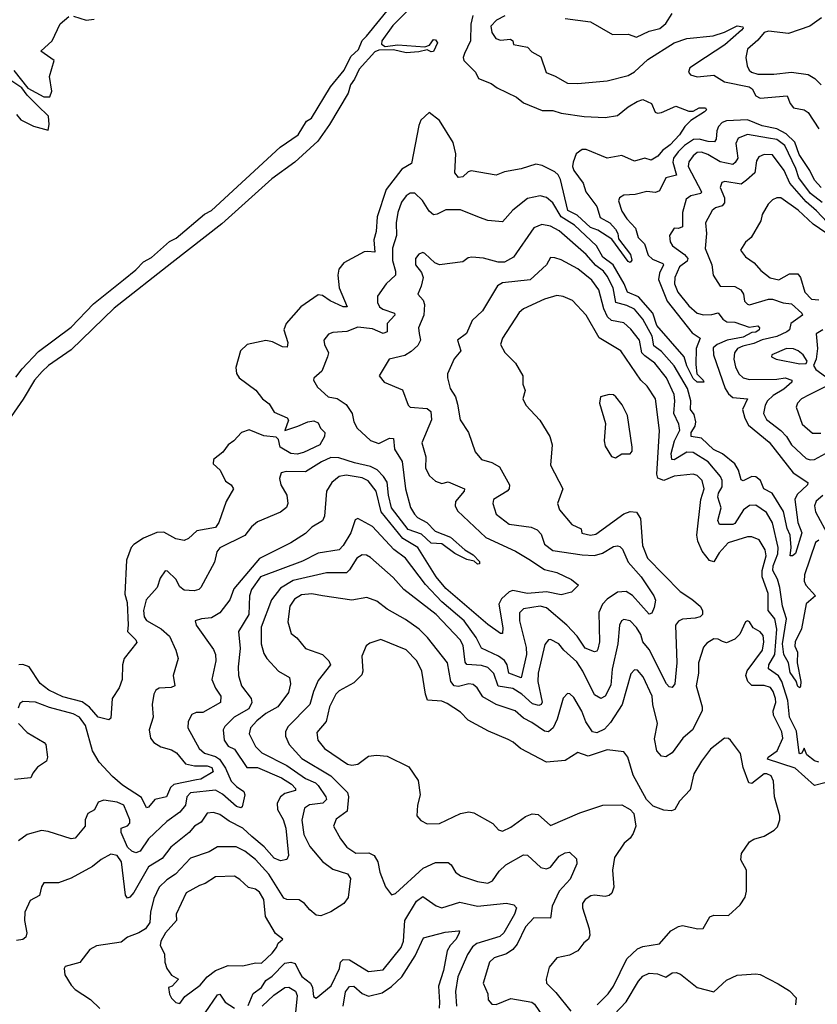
# Model space of a CAD drawing. Extents: x 1268547 to 1425625, y 515768 to 616754.
# Tile 462 of 507: x 1397960 to 1401768, y 578964 to 583666. Entities that reach past the tile are written whole.
import ezdxf

# ---------------------------------------------------------------- set-up
doc = ezdxf.new("R2010")
doc.units = 0

msp = doc.modelspace()

# ---------------------------------------------------------------- linework, layer by layer
at = {"layer": '0CON10XD'}
for points in [[(1399838.3, 583735), (1399742.2, 583637.8), (1399688.5, 583565), (1399688, 583548), (1399705, 583538.1), (1399765, 583546), (1399894.3, 583535.7), (1399916.6, 583543.4), (1399935, 583570.6), (1399945, 583570), (1399955.3, 583555), (1399936.2, 583513.8), (1399925, 583512.7), (1399905, 583522.3), (1399865, 583512.4), (1399805, 583507.9), (1399745, 583522.2), (1399675, 583520), (1399655, 583512.7), (1399580.5, 583429.5), (1399558.5, 583381.5), (1399539.1, 583355), (1399528.5, 583315), (1399439.7, 583165), (1399384.1, 583085), (1399273.9, 582985), (1399164.3, 582905.7), (1398925, 582690.9), (1398686.1, 582503.9), (1398411.1, 582288.9), (1398205, 582089.1), (1398097.3, 582015), (1398067.5, 581985), (1398030.9, 581945), (1397976.7, 581853.3), (1397918.5, 581771.5)], [(1397941.7, 581958.3), (1397971.8, 581998.2), (1398049.4, 582080.6), (1398205, 582197.1), (1398311.6, 582308.4), (1398455, 582424.1), (1398515, 582471), (1398551.1, 582508.9), (1398589.2, 582530.8), (1398675, 582606.4), (1398707.1, 582622.9), (1398842.7, 582737.3), (1398875, 582755.2), (1399203.6, 583056.4), (1399289.2, 583115), (1399329.3, 583180.7), (1399353.1, 583195), (1399444.5, 583345.5), (1399508.4, 583425), (1399540.4, 583489.6), (1399577.3, 583522.7), (1399594.4, 583565.6), (1399615, 583587.3), (1399728.8, 583725)], [(1397932.5, 583422.5), (1397999.1, 583339.1), (1398075, 583296.9), (1398103, 583297), (1398112.5, 583325), (1398102, 583395), (1398125, 583470), (1398060, 583515), (1398115.5, 583564.5), (1398153.3, 583645), (1398195, 583680)], [(1398217, 583683), (1398276.4, 583663.6), (1398315, 583668.8)], [(1400123.5, 583685), (1400114.2, 583644.2), (1400112.8, 583565), (1400084.3, 583504.3), (1400077.5, 583485), (1400080.8, 583470.8), (1400136, 583415), (1400150, 583385), (1400211.4, 583361.4), (1400240.2, 583340.2), (1400331.4, 583295), (1400365, 583268.9), (1400455, 583232.7), (1400505, 583231.3), (1400545, 583219.6), (1400655, 583203.5), (1400755, 583199.1), (1400815, 583207.3), (1400865, 583248.8), (1400907.5, 583275), (1400935, 583284.2), (1400975.9, 583265.9), (1400994.3, 583224.3), (1401005, 583220), (1401025, 583222), (1401092.2, 583252.2), (1401155, 583228.8), (1401175, 583228.8), (1401205, 583244.7), (1401234.4, 583244.4), (1401239.2, 583235), (1401229.6, 583225), (1401164.7, 583185), (1401135.2, 583154.8), (1401110.3, 583115), (1401065, 583068.8), (1401028.4, 583041.6), (1401006.3, 583013.7)], [(1400276.7, 583683.3), (1400236.8, 583663.2), (1400208.8, 583635), (1400213.8, 583605), (1400233.6, 583575), (1400255, 583567.2), (1400303.3, 583573.3), (1400314.4, 583565), (1400317.3, 583547.3), (1400384.4, 583534.4), (1400405, 583512.5), (1400448.5, 583488.5), (1400473.1, 583413.1), (1400516.3, 583396.3), (1400575, 583362.9), (1400625, 583360.6), (1400765, 583373.1), (1400865, 583399.6), (1400895, 583416), (1400959.5, 583475), (1401085, 583555.3), (1401145, 583575.4), (1401271.4, 583588.6), (1401325, 583606), (1401385, 583636.1), (1401412, 583632), (1401414.3, 583625), (1401406.1, 583615), (1401327.1, 583545), (1401235.1, 583484.9), (1401158.9, 583435), (1401153.4, 583415), (1401162.7, 583402.7), (1401195, 583393.2), (1401275, 583401), (1401325, 583368.9), (1401443.3, 583345), (1401458, 583335), (1401475, 583301.2), (1401495, 583290.6), (1401625, 583301.8), (1401639.2, 583265), (1401655, 583244.6), (1401705.9, 583235.9), (1401725, 583223.1), (1401776.3, 583145)], [(1400565, 583671.1), (1400686.1, 583656.1), (1400790, 583595), (1400865.7, 583595.7), (1400905, 583581.8), (1400965, 583610.9), (1401016.4, 583623.6), (1401045, 583647.7), (1401075, 583694.7)], [(1401787.7, 583675), (1401732.9, 583635), (1401630.8, 583599.1), (1401535, 583610.3), (1401515, 583603.8), (1401485, 583567.3), (1401434.6, 583525), (1401426.5, 583485), (1401433.1, 583445), (1401442.3, 583425), (1401454.5, 583415), (1401485, 583405.9), (1401560, 583405), (1401645, 583415.2), (1401725, 583404.6), (1401756.7, 583385), (1401787.5, 583355)], [(1397945, 583212.5), (1397965, 583186.7), (1398025, 583157.5), (1398095, 583137.5), (1398101.2, 583165), (1398097.1, 583205), (1398045, 583255.7), (1397994.7, 583304.7), (1397970, 583340), (1397921.7, 583371.7)], [(1401786.8, 582865), (1401755, 582898.7), (1401732.7, 582945), (1401682.3, 583022.3), (1401660.9, 583080.9), (1401620, 583120), (1401575, 583144.6), (1401505, 583159.5), (1401435, 583188.1), (1401335, 583183.1), (1401314.6, 583175), (1401295.8, 583155), (1401288.4, 583135), (1401285.7, 583094.3), (1401277.6, 583082.4), (1401246.7, 583083.3), (1401205, 583094.6), (1401176.9, 583093.1), (1401134.8, 583065), (1401104, 583035), (1401082.4, 583005), (1401077.8, 582985), (1401096.5, 582923.5), (1401045, 582910.8), (1401015, 582848.5), (1400995, 582840), (1400955, 582844.6), (1400899.1, 582830.9), (1400845, 582828.1), (1400824.4, 582815.6), (1400819.4, 582800.6), (1400835, 582751.9), (1400858.9, 582715), (1400900, 582670), (1400912.4, 582625), (1400942.8, 582595), (1400961.2, 582541.2), (1400982.2, 582522.2), (1401031.3, 582501.3), (1401034, 582495), (1401014.8, 582455), (1401010.4, 582425), (1401051, 582321), (1401170.5, 582170.5), (1401208.9, 582145), (1401190.6, 582095), (1401188.9, 582018.9), (1401192.9, 581975), (1401224, 581945), (1401225.8, 581934.2), (1401195, 581935.6), (1401175, 581952.7), (1401145, 582013.3), (1401132.4, 582055), (1401002.6, 582205), (1400983.1, 582265), (1400915, 582342.6), (1400861.7, 582365), (1400846.9, 582405), (1400793.2, 582495), (1400745, 582531.7), (1400714.4, 582585), (1400608.7, 582685), (1400544.5, 582724.5), (1400505, 582790.3), (1400475, 582816.7), (1400445.4, 582824.6), (1400385, 582812.3), (1400314.3, 582755.7), (1400265, 582700), (1400195, 582707.3), (1400155, 582720.9), (1400065, 582757.1), (1399995, 582758.1), (1399953.2, 582736.8), (1399935, 582734.3), (1399915, 582751.4), (1399882.5, 582802.5), (1399846.9, 582836.9), (1399825, 582837.9), (1399805, 582824.5), (1399783.2, 582795), (1399764.7, 582745), (1399757.6, 582695), (1399759.6, 582635), (1399739.2, 582575), (1399740.2, 582515), (1399754.7, 582465), (1399754.7, 582445.3), (1399709.5, 582405), (1399667.5, 582345), (1399668.8, 582315), (1399678.5, 582295), (1399693.9, 582283.9), (1399748.9, 582265), (1399750.9, 582255), (1399713.8, 582215), (1399715.2, 582175), (1399695, 582167.8), (1399645, 582190), (1399575, 582198.1), (1399522.6, 582177.4), (1399455, 582171.2), (1399435, 582163.5), (1399411.5, 582135), (1399414.4, 582115), (1399434, 582075), (1399429.2, 582055), (1399403.2, 581986.8), (1399363.6, 581953.6), (1399362, 581945), (1399381.3, 581911.3), (1399432.5, 581865), (1399476.2, 581856.2), (1399518, 581828), (1399547.8, 581785), (1399555.6, 581745), (1399571.2, 581715), (1399635, 581656.8), (1399675, 581642.4), (1399725, 581667.4), (1399745, 581665.7), (1399750, 581615), (1399786.3, 581556.3), (1399802.1, 581425), (1399826.6, 581336.6), (1399845, 581304.4), (1399859.2, 581289.2), (1399903.9, 581265), (1399943.2, 581223.2), (1400016.7, 581195), (1400084.7, 581134.7), (1400125, 581110), (1400155, 581078.6), (1400155, 581066.7), (1400145, 581066), (1400129.5, 581079.5), (1400095, 581087.7), (1400037.4, 581117.4), (1399975, 581162.9), (1399925, 581165.4), (1399878.7, 581208.7), (1399815, 581230.8), (1399735.2, 581335), (1399720.6, 581395), (1399715, 581457.5), (1399697.6, 581485), (1399666.2, 581516.2), (1399635, 581532.7), (1399558.9, 581548.9), (1399483.3, 581573.3), (1399445, 581575.2), (1399400.8, 581555), (1399325, 581506.3), (1399232.4, 581507.6), (1399208.3, 581501.7), (1399200.6, 581475), (1399206.7, 581445), (1399234.6, 581395), (1399239.5, 581355), (1399233, 581337), (1399205, 581314.4), (1399095, 581268.1), (1399066.6, 581243.4), (1399035, 581203.3), (1398915, 581144.5), (1398900.9, 581125), (1398889.4, 581075), (1398825.4, 580954.6), (1398815, 580944.4), (1398792.1, 580937.9), (1398745, 580942.2), (1398725, 580957.8), (1398705.5, 580995), (1398665, 581032), (1398655, 581033.8), (1398631.2, 580998.8), (1398615.8, 580954.2), (1398563.1, 580895), (1398551.5, 580845), (1398554.4, 580815), (1398565, 580796.9), (1398635, 580756.7), (1398675, 580721.5), (1398705.9, 580655), (1398716.7, 580615), (1398692.2, 580535), (1398700.8, 580485), (1398683.6, 580476.4), (1398625, 580473.5), (1398610, 580465), (1398600, 580445), (1398592.7, 580395), (1398596.7, 580335), (1398577.5, 580275), (1398584.5, 580235), (1398600.6, 580215), (1398633.7, 580193.6), (1398685, 580178.7), (1398708.2, 580165), (1398751.9, 580111.9), (1398795, 580103.3), (1398855, 580103.4), (1398876.6, 580095), (1398883.1, 580075), (1398825, 580039.8), (1398804.3, 580035.7), (1398695, 580014.2), (1398680, 580000), (1398660.6, 579955), (1398605, 579942.3), (1398575, 579904.8), (1398565, 579902.7), (1398541.7, 579951.7), (1398450.5, 580010.5), (1398402.4, 580052.4), (1398339.9, 580119.9), (1398307, 580175), (1398274, 580295), (1398245, 580334.7), (1398215, 580351), (1398101.6, 580381.6), (1398035, 580406.8), (1397975, 580410.4), (1397960, 580400), (1397952.2, 580377.8)], [(1401006.3, 583013.7), (1400975, 582995.6), (1400945, 583003.9), (1400895, 582989.5), (1400835, 583017.5), (1400765, 583003.7), (1400665, 583045.3), (1400645, 583046.2), (1400617.1, 583025), (1400602.6, 582985), (1400599.6, 582965), (1400605.2, 582945), (1400649.7, 582885), (1400663.8, 582843.8), (1400715, 582774.3), (1400731.1, 582721.1), (1400778.1, 582695), (1400805, 582666), (1400816.4, 582645), (1400818.7, 582618.7), (1400876, 582545), (1400882.1, 582517.9), (1400875, 582505.8), (1400865, 582510.6), (1400787, 582617), (1400719.7, 582659.8), (1400685, 582673.2), (1400621.7, 582731.7), (1400577.6, 582755), (1400542.6, 582902.6), (1400530.6, 582925), (1400515, 582938.8), (1400455, 582968.7), (1400425, 582976.2), (1400355, 582953.4), (1400275, 582939.6), (1400235, 582922.7), (1400115, 582944.2), (1400101, 582939), (1400075, 582914.6), (1400055, 582911.8), (1400036.9, 582935), (1400042.7, 583025), (1400029.9, 583079.9), (1399965, 583184.7), (1399915, 583222.8), (1399875, 583185.4), (1399865, 583160.4), (1399831.1, 582978.9), (1399785, 582951.9), (1399709.4, 582855), (1399666.5, 582725), (1399661.4, 582655), (1399650.7, 582615), (1399655.4, 582555), (1399621.6, 582558.4), (1399605, 582556.9), (1399507.3, 582505), (1399483.8, 582475), (1399478.4, 582445), (1399485.8, 582385), (1399524.2, 582295), (1399504.6, 582295), (1399442.7, 582322.7), (1399405, 582349.4), (1399385, 582352.3), (1399301.6, 582295), (1399231.8, 582215), (1399221.6, 582185), (1399240.5, 582125), (1399237.2, 582102.7), (1399215, 582103.8), (1399166.7, 582126.7), (1399135, 582134.3), (1399046.2, 582115), (1399013.3, 582085), (1398991.5, 582005), (1398995, 581976.7), (1399007.1, 581955), (1399087.2, 581897.2), (1399119.2, 581855), (1399151.5, 581831.5), (1399175, 581790.8), (1399237.1, 581765), (1399242.7, 581752.7), (1399225, 581703.3), (1399288.6, 581725), (1399335, 581745.3), (1399365, 581750), (1399385, 581740), (1399396, 581715), (1399416.7, 581695), (1399415.3, 581675), (1399392.2, 581635), (1399315, 581598.4), (1399285, 581590.4), (1399255, 581594.4), (1399204, 581625), (1399195, 581660.6), (1399185, 581672.6), (1399125, 581678), (1399055, 581707.9), (1399019.2, 581695), (1398982.2, 581655), (1398954.6, 581635), (1398929.5, 581600.5), (1398885.8, 581565), (1398884.3, 581545), (1398917.1, 581515), (1398942.3, 581462.3), (1398968.8, 581445), (1398980, 581425), (1398945.3, 581364.7), (1398911.1, 581265), (1398895, 581240.7), (1398805.6, 581224.4), (1398765, 581187.8), (1398745, 581179.5), (1398705, 581187.3), (1398648.5, 581218.5), (1398615, 581217.6), (1398550.5, 581189.5), (1398505, 581159.8), (1398492.2, 581145), (1398470, 581085), (1398462.2, 580922.2), (1398473.3, 580883.2), (1398477.8, 580775), (1398473.8, 580745), (1398513.6, 580705), (1398518.5, 580691.5), (1398459.2, 580615), (1398450.8, 580585), (1398448.8, 580515), (1398434.2, 580475.8), (1398401.4, 580425), (1398395, 580330), (1398385, 580322.5), (1398335, 580336), (1398293.4, 580383.4), (1398258.5, 580408.5), (1398165, 580431.9), (1398099.6, 580465), (1398056.7, 580496.7), (1398005.4, 580575.4), (1397975, 580587.1), (1397955, 580584.4)], [(1401792.1, 582792.1), (1401736.3, 582835), (1401680.1, 582910.1), (1401665.4, 582955), (1401612.6, 583065), (1401575, 583092.8), (1401535, 583100.1), (1401435, 583116.6), (1401390.2, 583099.8), (1401379.4, 583075), (1401389, 583005), (1401376.9, 582983.1), (1401365, 582974.3), (1401305, 582987.5), (1401245, 583022.4), (1401215, 583032.9), (1401195, 583030.9), (1401174.9, 583015.1), (1401155, 582987.5), (1401151.1, 582965), (1401215.8, 582844.2), (1401211.5, 582835), (1401164, 582825), (1401141.8, 582808.2), (1401125.3, 582744.7), (1401123.9, 582676.1), (1401105, 582668.2), (1401085, 582669.4), (1401062.9, 582635), (1401065.5, 582605), (1401076.4, 582585), (1401134, 582545), (1401149.7, 582525), (1401146.7, 582513.3), (1401110.2, 582485), (1401087.9, 582435), (1401087, 582405), (1401101.7, 582365), (1401155, 582299.7), (1401195, 582264.7), (1401225, 582256.6), (1401265, 582257.8), (1401295, 582266.5), (1401316.8, 582235), (1401336.7, 582223.3), (1401375, 582221.3), (1401442.4, 582197.6), (1401483.9, 582203.9), (1401492.7, 582195), (1401490.7, 582185), (1401475, 582172.9), (1401455, 582171.4), (1401415, 582149.1), (1401337.8, 582135), (1401290.8, 582115), (1401271.8, 582098.2), (1401272.8, 582065), (1401327.8, 581905), (1401345, 581878.4), (1401365, 581862.2), (1401434.3, 581855), (1401411.8, 581805), (1401422.7, 581762.7), (1401440.1, 581730.1), (1401538.4, 581648.4), (1401652.4, 581502.4), (1401723.8, 581455), (1401722, 581445), (1401672.3, 581397.7), (1401661.3, 581375), (1401675.4, 581265), (1401693.8, 581215), (1401665, 581117.1), (1401650, 581105), (1401638.8, 581105), (1401642.9, 581145), (1401638, 581205), (1401624.2, 581235.8), (1401607.5, 581317.5), (1401553.2, 581405), (1401512.8, 581425), (1401497.8, 581465), (1401475, 581483.1), (1401455, 581484.6), (1401415, 581463.8), (1401405, 581467.8), (1401392.2, 581515), (1401374.2, 581544.2), (1401315, 581593), (1401272.7, 581612.7), (1401215, 581668), (1401165.3, 581675.2), (1401165.9, 581695), (1401184.4, 581725), (1401187.9, 581745), (1401180.1, 581780.1), (1401163.5, 581805), (1401164.5, 581845.5), (1401148.6, 581905), (1401085, 582012.9), (1401025, 582082), (1400988.3, 582108.3), (1400980.3, 582155), (1400935.1, 582235.1), (1400895, 582283), (1400858.5, 582301.5), (1400805.8, 582315.8), (1400793.6, 582385), (1400765, 582440.5), (1400747, 582465), (1400711.2, 582491.2), (1400665, 582544.3), (1400535, 582658.2), (1400495, 582680), (1400452.7, 582687.3), (1400415, 582671.9), (1400317.6, 582532.4), (1400275, 582507.2), (1400245, 582508.1), (1400175, 582527), (1400118.9, 582531.1), (1400102, 582528), (1400075, 582508.6), (1399965, 582495.6), (1399942.5, 582505), (1399895, 582549.4), (1399885, 582554.4), (1399865, 582545.8), (1399850, 582525), (1399849.6, 582495), (1399877.7, 582457.7), (1399885.8, 582435), (1399877.2, 582392.8), (1399860.5, 582355), (1399886.1, 582326.1), (1399892.2, 582305), (1399889.2, 582255), (1399864.7, 582195), (1399866.7, 582166.8), (1399873.8, 582135), (1399860.5, 582109.5), (1399829.4, 582080.6), (1399798.2, 582061.8), (1399724.3, 582045), (1399675.8, 581965), (1399700, 581935), (1399788, 581898), (1399814.3, 581825), (1399824, 581815), (1399905, 581809.2), (1399922.7, 581795), (1399926.1, 581755), (1399879.6, 581645), (1399898.8, 581578.8), (1399897.8, 581525), (1399917, 581487), (1399945, 581461.4), (1399975, 581451.4), (1400005, 581458.2), (1400084, 581425), (1400082.9, 581415), (1400041.1, 581365), (1400039.1, 581345), (1400050, 581320), (1400185, 581193.3), (1400327.4, 581127.4), (1400390.9, 581089.1), (1400465, 581039.6), (1400525, 581026.7), (1400595, 580992.5), (1400627.5, 580965), (1400595, 580932), (1400545, 580919.2), (1400475, 580933), (1400385, 580925.2), (1400315, 580939.7), (1400296.6, 580933.4), (1400259.6, 580900.4), (1400247.9, 580875), (1400267.5, 580762.5), (1400265.7, 580735), (1400255, 580734.4), (1400195, 580777.3), (1399995, 580950), (1399949.2, 581005), (1399861, 581145), (1399789, 581189), (1399685.3, 581315.3), (1399661.2, 581415), (1399624.1, 581464.1), (1399595, 581478.8), (1399518.6, 581491.4), (1399485, 581484), (1399450, 581455), (1399424.6, 581415), (1399415.3, 581294.7), (1399405, 581272.5), (1399355, 581243.1), (1399325, 581212.7), (1399255, 581167.7), (1399105, 581092.2), (1398981.8, 580948.2), (1398963.9, 580895), (1398915, 580833.1), (1398875, 580808.9), (1398827.5, 580805), (1398798, 580795), (1398802.2, 580775), (1398885, 580658.1), (1398895.3, 580635), (1398895.9, 580605), (1398877.1, 580515), (1398894.2, 580474.2), (1398920, 580435), (1398917.8, 580405), (1398835, 580358), (1398802.8, 580357.2), (1398782.1, 580347.9), (1398763.9, 580315), (1398762.3, 580285), (1398816.2, 580185), (1398842.9, 580162.9), (1398895, 580148.2), (1398913.4, 580135), (1398942, 580092), (1398969.6, 580029.6), (1398995, 580003.8), (1399030.7, 579980.7), (1399034.6, 579965), (1399022.1, 579907.9), (1399015, 579902.5), (1398995, 579908.2), (1398927.8, 579967.8), (1398895, 579987), (1398775, 579973.9), (1398757.6, 579955), (1398750.8, 579915), (1398725, 579881.1), (1398662.6, 579837.4), (1398575, 579754.6), (1398534.2, 579695.8), (1398515, 579687.8), (1398494.9, 579694.9), (1398474.2, 579714.2), (1398444.4, 579785), (1398445, 579805.8), (1398475, 579815.7), (1398485, 579828.8), (1398486.4, 579845), (1398456.5, 579915), (1398425, 579930), (1398361.1, 579938.9), (1398335, 579928.8), (1398317.2, 579892.8), (1398284.5, 579875.5), (1398272, 579845), (1398272, 579815), (1398225, 579758), (1398205, 579753.8), (1398095, 579789.1), (1398063.6, 579793.6), (1397995, 579775.5), (1397954, 579745)], [(1401841.7, 582671.7), (1401765, 582752.8), (1401715, 582795.8), (1401636.8, 582885), (1401610.2, 582945), (1401555, 583019.7), (1401515, 583022), (1401489.7, 583010.3), (1401478.2, 582991.8), (1401470, 582935), (1401431, 582899), (1401405, 582879.5), (1401327.3, 582892.7), (1401311.9, 582888.1), (1401304.6, 582865), (1401325.6, 582815.6), (1401325, 582790.6), (1401313.6, 582776.4), (1401282.9, 582767.1), (1401266.5, 582755), (1401235, 582696.2), (1401239.2, 582645), (1401233.4, 582573.4), (1401265.3, 582495), (1401271.5, 582445), (1401303.8, 582393.8), (1401375, 582391.2), (1401402.8, 582375), (1401416.6, 582355), (1401421.3, 582321.3), (1401435, 582306.5), (1401445, 582303.8), (1401535, 582330.4), (1401555, 582330.4), (1401605, 582314.1), (1401645, 582308.8), (1401694.5, 582265), (1401698.1, 582255), (1401642.5, 582215), (1401635.4, 582185), (1401623.1, 582175), (1401575, 582153.6), (1401505, 582137.7), (1401465, 582118.7), (1401412.7, 582107.3), (1401386.6, 582095), (1401373.4, 582075), (1401370.5, 582045), (1401378.3, 582008.3), (1401394.2, 581975), (1401415, 581956), (1401445, 581947.9), (1401575, 581949.5), (1401615, 581956.3), (1401646.7, 581945), (1401647.5, 581935), (1401608.7, 581901.3), (1401558.1, 581871.9), (1401531, 581845), (1401519, 581825), (1401511.9, 581785), (1401526.3, 581756.3), (1401594.2, 581704.2), (1401621.4, 581675), (1401645.9, 581635), (1401715, 581571.1), (1401735, 581564), (1401755, 581565.4), (1401807.8, 581595)], [(1401865, 582609.2), (1401749, 582689), (1401676.3, 582756.3), (1401595, 582815.6), (1401575, 582815.6), (1401554.6, 582805.4), (1401533.1, 582785), (1401505.7, 582735), (1401498.1, 582705), (1401452, 582625), (1401425, 582603.8), (1401401.2, 582565), (1401425, 582534), (1401467.5, 582505), (1401498.6, 582468.6), (1401543.4, 582433.4), (1401585, 582424.1), (1401635, 582451.4), (1401675, 582451.5), (1401688.2, 582435), (1401708.6, 582365), (1401741.4, 582331.4), (1401775, 582328.5)], [(1401557.4, 581057.4), (1401579.1, 581115), (1401582.2, 581145), (1401555, 581263.3), (1401525, 581312.8), (1401475, 581347.5), (1401445, 581346.5), (1401415.3, 581325), (1401375, 581260.7), (1401365, 581255.3), (1401301.2, 581255), (1401294.1, 581275), (1401308.9, 581335), (1401292.7, 581385), (1401296.7, 581405), (1401314, 581435), (1401313.8, 581465), (1401305.9, 581485), (1401248, 581555), (1401175, 581599), (1401145, 581600.3), (1401085, 581564.4), (1401073.9, 581565), (1401071.3, 581595), (1401086.6, 581655), (1401111.9, 581705), (1401107.6, 581735), (1401082.6, 581785), (1401088.1, 581845), (1401084.1, 581875.9), (1401048.7, 581955), (1400993.3, 582025), (1400945, 582060.6), (1400931.2, 582075), (1400918.8, 582135), (1400878.6, 582188.6), (1400845, 582218.1), (1400785, 582229.5), (1400767, 582247), (1400749.2, 582285), (1400725.6, 582375), (1400691.3, 582421.3), (1400625, 582475.9), (1400545, 582518.2), (1400515, 582529.1), (1400495, 582529.4), (1400475.6, 582495), (1400396.5, 582423.5), (1400265, 582408.8), (1400240.8, 582395), (1400169.4, 582275), (1400120.5, 582229.5), (1400093, 582167), (1400050, 582135), (1400066.1, 582083.9), (1400035, 582046.7), (1400003.1, 581975), (1400001.9, 581955), (1400015.6, 581905), (1400041.1, 581865), (1400050.8, 581829.2), (1400063.1, 581755), (1400102.5, 581695), (1400135, 581602), (1400165, 581566), (1400215, 581550.6), (1400250.5, 581530.5), (1400298.2, 581445), (1400297.5, 581425), (1400288.2, 581415), (1400221.9, 581375), (1400218.5, 581355), (1400235.6, 581305), (1400296.2, 581256.2), (1400402, 581242), (1400430.5, 581230.5), (1400449.3, 581209.3), (1400465, 581161.8), (1400505, 581130.4), (1400645, 581109.8), (1400705, 581107.7), (1400742, 581118), (1400795, 581149.6), (1400815, 581153.6), (1400825, 581149.5), (1400837.6, 581137.6), (1400865.1, 581075.1), (1400927.2, 581005), (1400987.9, 580915), (1400995.5, 580894.5), (1400988.6, 580858.6), (1400978.8, 580831.2), (1400965, 580827.8), (1400886.1, 580916.1), (1400855, 580935.2), (1400815, 580932.8), (1400765, 580899), (1400743.2, 580875), (1400724.8, 580835.2), (1400728.1, 580695), (1400720.2, 580659.8), (1400715, 580650), (1400705, 580646.9), (1400660.5, 580665), (1400621.4, 580721.4), (1400573.1, 580775), (1400475, 580857.6), (1400445, 580864.8), (1400365, 580852.5), (1400347, 580833), (1400345.8, 580795), (1400377.4, 580667.4), (1400379.9, 580635), (1400355, 580522.5), (1400295.9, 580545.9), (1400287.8, 580585), (1400275.1, 580605.1), (1400246.2, 580626.2), (1400165.3, 580665), (1400140, 580715), (1400082.2, 580795), (1399975.9, 580885.9), (1399898.1, 580968.1), (1399801.3, 581095), (1399745.7, 581135.7), (1399645, 581245.3), (1399575, 581283.3), (1399561.7, 581278.3), (1399541.1, 581215), (1399505, 581154.5), (1399485, 581134.6), (1399385, 581118), (1399309.9, 581080.1), (1399110.3, 581005), (1399066.7, 580945), (1399057.3, 580915), (1399053.2, 580825), (1399005.3, 580744.7), (1399012.5, 580662.5), (1399002.4, 580575), (1399004.1, 580534.1), (1399018.8, 580485), (1399065.6, 580425), (1399068.6, 580405), (1399054.2, 580375), (1398984.6, 580335), (1398939, 580291), (1398931.5, 580275), (1398936.8, 580225), (1398955, 580197.5), (1398985, 580182.9), (1399045, 580094.5), (1399095, 580094.6), (1399209.6, 580045), (1399257.8, 580015), (1399276.1, 579995), (1399277.5, 579985), (1399225, 579970.9), (1399204.6, 579955), (1399188.5, 579925), (1399190.8, 579895), (1399217.3, 579847.3), (1399229.8, 579805), (1399243.5, 579675), (1399236, 579655), (1399205, 579649.5), (1399175, 579662.1), (1399126.4, 579716.4), (1399067.5, 579765), (1399025, 579805.2), (1398959.2, 579839.2), (1398915, 579870.7), (1398885, 579880.9), (1398855, 579876.2), (1398825.6, 579834.4), (1398795, 579815.3), (1398769.6, 579785), (1398682.1, 579715), (1398640.1, 579659.9), (1398575, 579620), (1398505, 579498.9), (1398485, 579475.5), (1398475, 579470.6), (1398465, 579486.2), (1398446.4, 579645), (1398425, 579674.8), (1398395, 579681.4), (1398348, 579655), (1398307.7, 579622.3), (1398205, 579566.7), (1398145, 579543.6), (1398075.5, 579544.5), (1398064.6, 579525.4), (1398055, 579483.3), (1398009.3, 579460.7), (1397985, 579403.8), (1397983.1, 579365), (1397994.6, 579305), (1397989.4, 579285), (1397975, 579274.5), (1397945, 579268.5)], [(1401775, 580119.7), (1401755, 580126.5), (1401718.9, 580155), (1401705, 580187.5), (1401695, 580163.3), (1401685, 580160), (1401682, 580165), (1401668.9, 580268.9), (1401636, 580335), (1401627.8, 580415), (1401599.7, 580505), (1401582.7, 580532.7), (1401535.6, 580565.6), (1401537.6, 580585), (1401565.4, 580635), (1401575.1, 580755.1), (1401565.8, 580805), (1401534.5, 580845), (1401533.9, 580925), (1401505.1, 581005), (1401505.8, 581035), (1401524.1, 581105), (1401519.6, 581135), (1401491.3, 581181.3), (1401455, 581196), (1401435, 581195.9), (1401342.6, 581167.4), (1401299.6, 581120.4), (1401275, 581077.5), (1401254, 581084), (1401217.8, 581127.8), (1401197.8, 581175), (1401193.7, 581205), (1401211.9, 581375), (1401227.9, 581425), (1401219.2, 581465), (1401195, 581489.1), (1401175, 581496.2), (1401085.3, 581485.3), (1401035, 581466.1), (1401006.9, 581476.9), (1401002.6, 581495), (1401014.5, 581704.5), (1400995.5, 581855.5), (1400956.2, 581915), (1400926.1, 581945), (1400830.5, 582085), (1400727.2, 582147.3), (1400664.6, 582254.6), (1400599.2, 582325), (1400555, 582344.4), (1400525, 582348.9), (1400465, 582330.5), (1400365, 582285.5), (1400345, 582268.1), (1400265, 582144.5), (1400255.3, 582115), (1400277, 582077), (1400327.8, 582025), (1400362.9, 581965), (1400361.5, 581925), (1400374, 581895), (1400362.5, 581855), (1400376, 581825), (1400443.5, 581753.5), (1400491.1, 581675), (1400501.9, 581635), (1400495, 581538.8), (1400553.8, 581425), (1400527.1, 581355), (1400536.9, 581325), (1400595.5, 581255), (1400640, 581235), (1400644.6, 581214.6), (1400685, 581203.6), (1400710.5, 581209.5), (1400845, 581306.5), (1400875, 581317.9), (1400905, 581314.7), (1400923.7, 581283.7), (1400933, 581155), (1400957.9, 581095), (1401113.4, 580935), (1401168.8, 580898.8), (1401208.9, 580865), (1401220.9, 580845), (1401219.5, 580825), (1401209.4, 580815), (1401185, 580807.4), (1401125, 580802.9), (1401105, 580793.8), (1401090.7, 580775), (1401097.3, 580595), (1401088.4, 580495), (1401075, 580476.9), (1401060.3, 580480.3), (1401048.1, 580495), (1400965, 580658.8), (1400935.9, 580695), (1400925, 580730), (1400905, 580763.8), (1400875, 580794.5), (1400845, 580801.1), (1400833.1, 580795), (1400823.2, 580775), (1400815.7, 580685), (1400789.5, 580565), (1400781.7, 580488.3), (1400755.3, 580435), (1400735, 580423.9), (1400705, 580441.8), (1400648.7, 580555), (1400619.7, 580599.7), (1400557.5, 580655), (1400534.7, 580684.7), (1400495, 580705.8), (1400485, 580704), (1400468, 580682), (1400434.8, 580545.2), (1400434.4, 580505), (1400453.8, 580406.2), (1400449.6, 580395), (1400439.3, 580390.7), (1400408.9, 580398.9), (1400357.6, 580445), (1400315, 580472.4), (1400245, 580483), (1400224.5, 580544.5), (1400195, 580573.2), (1400165, 580581.9), (1400095, 580586.2), (1400087.4, 580597.4), (1400076.9, 580676.9), (1400062.4, 580705), (1399948, 580825), (1399794.5, 580944.5), (1399742.7, 581002.7), (1399635, 581097.1), (1399615, 581109.6), (1399595, 581110.9), (1399568.8, 581095), (1399535, 581038.8), (1399520.6, 581025), (1399425, 581024.7), (1399265, 580988.4), (1399205, 580951.2), (1399162.7, 580895), (1399112.8, 580765), (1399112.4, 580685), (1399125, 580638.9), (1399139.2, 580615), (1399195, 580554.4), (1399247.8, 580525), (1399252.7, 580495), (1399243, 580453), (1399192.3, 580385), (1399135, 580353.6), (1399091.7, 580318.3), (1399062.4, 580285), (1399055.3, 580255), (1399085.2, 580195.2), (1399115.9, 580165), (1399235, 580105.2), (1399325, 580041.7), (1399371.9, 580021.9), (1399385, 580009.1), (1399421.9, 579955), (1399425, 579942), (1399406.9, 579925), (1399343.2, 579916.8), (1399319, 579901), (1399306.3, 579843.6), (1399316.8, 579775), (1399345, 579717.9), (1399406.4, 579646.4), (1399455, 579609.1), (1399525, 579586.5), (1399540, 579565), (1399527.5, 579475), (1399507.5, 579445), (1399445, 579405.4), (1399397, 579387), (1399375, 579390), (1399344.8, 579414.8), (1399319.6, 579445), (1399295, 579463.1), (1399235, 579464.5), (1399221.1, 579471.1), (1399148.9, 579585), (1399085.9, 579655), (1399034.6, 579695), (1398993.5, 579716.5), (1398905, 579716.4), (1398865, 579693.1), (1398775, 579662), (1398704.5, 579585.5), (1398661.9, 579558.1), (1398626.5, 579523.5), (1398600.2, 579469.8), (1398584.7, 579405), (1398581.6, 579355), (1398560, 579325), (1398528.1, 579305), (1398475, 579284.7), (1398445, 579261.1), (1398326.1, 579243.9), (1398295, 579226.7), (1398246.6, 579163.4), (1398176.7, 579145), (1398172, 579135), (1398175.8, 579105), (1398205.7, 579055), (1398225, 579034.4), (1398297.6, 578987.6), (1398343.1, 578945)], [(1401795, 582184.7), (1401763.6, 582166.4), (1401768.9, 582095), (1401762.2, 582045), (1401750, 582015), (1401761.9, 581995), (1401825, 581949.6)], [(1401685, 582022.5), (1401715, 582024.3), (1401719.2, 582035), (1401700.4, 582065), (1401677.3, 582085), (1401655, 582093.4), (1401621.2, 582095), (1401551.2, 582065), (1401550, 582055), (1401572.5, 582045), (1401685, 582022.5)], [(1401831.5, 581925), (1401729.2, 581875), (1401693.2, 581855), (1401673.6, 581835), (1401667.1, 581815), (1401695.8, 581735), (1401745, 581691.5), (1401785, 581691.6)], [(1400805, 581573.3), (1400835, 581592.5), (1400875, 581593.3), (1400883.8, 581605), (1400884, 581625), (1400861.9, 581775), (1400836, 581826), (1400805.8, 581865), (1400795, 581873.8), (1400775, 581876.7), (1400732.5, 581865), (1400728.8, 581835), (1400757.7, 581737.7), (1400750, 581655), (1400755, 581630), (1400785, 581580), (1400805, 581573.3)], [(1401795, 581394), (1401763.3, 581366.7), (1401755.2, 581345), (1401759, 581315), (1401825.3, 581194.7)], [(1401775, 581180.7), (1401760.4, 581169.6), (1401706.9, 581015), (1401706.2, 580985), (1401713.1, 580965), (1401759.5, 580915), (1401715, 580876.9), (1401692.4, 580757.6), (1401661.9, 580695), (1401661.4, 580675), (1401673.4, 580645), (1401671.6, 580595), (1401690.5, 580505), (1401688.6, 580481.4), (1401685, 580476), (1401675, 580482), (1401667.9, 580507.9), (1401639.2, 580549.2), (1401630.8, 580595), (1401607.8, 580635), (1401601.4, 580685), (1401620.6, 580805), (1401601.9, 580865), (1401590, 580955), (1401578.2, 580995), (1401556.7, 581035), (1401557.4, 581057.4)], [(1401805, 580021.9), (1401755, 580009.8), (1401662.5, 580092.5), (1401531.1, 580135), (1401533.3, 580145), (1401576.2, 580175), (1401603, 580235), (1401598.5, 580265), (1401559.1, 580345), (1401558.1, 580365), (1401570.5, 580405), (1401568.7, 580425), (1401557.9, 580457.9), (1401545, 580476.5), (1401515, 580487.3), (1401455, 580486.1), (1401436.3, 580506.3), (1401427.6, 580535), (1401432.8, 580557.2), (1401506.1, 580655), (1401513.4, 580695), (1401510, 580725), (1401495, 580743.1), (1401462.4, 580762.4), (1401445, 580790), (1401435, 580795.8), (1401425, 580790), (1401398, 580732), (1401375, 580708), (1401335, 580690), (1401315, 580696.7), (1401295, 580708.2), (1401275, 580708.7), (1401241, 580689), (1401225, 580670), (1401200.5, 580595), (1401201.4, 580545), (1401190.7, 580485), (1401217.8, 580385), (1401217.8, 580365), (1401172.2, 580275), (1401126, 580235), (1401075, 580165.6), (1401045, 580146), (1401025, 580148.6), (1401002.7, 580175), (1400991.7, 580231.7), (1401005.8, 580305.7), (1400982.5, 580395), (1400979.7, 580435), (1400937.6, 580527.6), (1400909.3, 580559.3), (1400895, 580560.8), (1400878.1, 580541.9), (1400835.9, 580395), (1400780.7, 580309.3), (1400752, 580278), (1400715, 580260.8), (1400695, 580265.6), (1400663.4, 580313.4), (1400644.4, 580364.4), (1400605, 580429.4), (1400586.9, 580446.9), (1400575, 580448.1), (1400554.6, 580425.4), (1400525.9, 580325), (1400507.6, 580285), (1400485, 580265.9), (1400465, 580268.4), (1400405, 580310.3), (1400365, 580330), (1400325, 580365.9), (1400235, 580395.3), (1400171.9, 580431.9), (1400143.8, 580475), (1400125, 580490.8), (1400105, 580494.2), (1400055, 580482.3), (1400034.5, 580485), (1400019.1, 580505), (1400002.8, 580595), (1399907.5, 580715), (1399867.1, 580755), (1399802.4, 580802.4), (1399715, 580850.8), (1399665, 580888.9), (1399617.1, 580907.1), (1399545, 580894.1), (1399405.3, 580914.7), (1399355, 580923.8), (1399305, 580920), (1399271.7, 580898.3), (1399249.2, 580865), (1399240.9, 580790.9), (1399255.8, 580735), (1399283.5, 580713.5), (1399325, 580663.5), (1399405.7, 580635), (1399435.6, 580605), (1399443.3, 580585), (1399385, 580511.1), (1399362.2, 580457.8), (1399345, 580396.5), (1399240.8, 580289.1), (1399229.5, 580265), (1399228.2, 580245), (1399246.8, 580205), (1399307.5, 580137.6), (1399445.2, 580055.2), (1399524.7, 579975), (1399530, 579955), (1399523.7, 579886.3), (1399471.1, 579848.9), (1399458.1, 579815), (1399490.9, 579755), (1399521.8, 579715), (1399565, 579686.5), (1399627.2, 579687.3), (1399652.7, 579675), (1399670, 579645), (1399679.5, 579595), (1399705.7, 579525.7), (1399735, 579486.7), (1399755, 579493.8), (1399886, 579615), (1399945, 579640.6), (1400005, 579641.2), (1400020.3, 579630.3), (1400040.9, 579595), (1400065, 579577.1), (1400145, 579550.5), (1400195, 579542.5), (1400216.9, 579553.1), (1400249.7, 579600.3), (1400280.4, 579629.6), (1400365, 579678.6), (1400385, 579675.8), (1400447.8, 579617.8), (1400475, 579610.5), (1400495, 579619.1), (1400535, 579671.5), (1400565, 579688.1), (1400585, 579690.8), (1400618.8, 579658.8), (1400620.8, 579635), (1400588.7, 579561.3), (1400535, 579504.4), (1400502.6, 579432.6), (1400494.7, 579375.3), (1400415, 579377.1), (1400375, 579333.5), (1400335, 579251.5), (1400315, 579225.4), (1400285, 579205.3), (1400225, 579186.2), (1400203.6, 579165), (1400172.9, 579065), (1400195.6, 579015), (1400197.5, 578985), (1400213.8, 578965), (1400235, 578963.1), (1400305, 578992.2), (1400405.6, 578975), (1400418.5, 578965), (1400458.8, 578905)], [(1400717.8, 578962.2), (1400770.3, 579015), (1400795, 579050.6), (1400858.6, 579181.4), (1400910.2, 579229.8), (1400935, 579240.6), (1401015, 579252.5), (1401069.6, 579315), (1401105, 579336.4), (1401125, 579339.8), (1401197.5, 579325), (1401223.1, 579326.9), (1401255, 579382.5), (1401275, 579390), (1401345, 579388.8), (1401400.5, 579439.5), (1401423.6, 579476.4), (1401430, 579505), (1401430, 579605), (1401403.6, 579653.6), (1401406.7, 579685), (1401445, 579740), (1401465, 579753.3), (1401515, 579766.7), (1401562.5, 579795), (1401578.3, 579811.7), (1401590, 579845), (1401590, 579865), (1401563.3, 579955), (1401559.3, 580029.3), (1401547.5, 580055), (1401527.5, 580065), (1401515, 580064.2), (1401455, 580019.2), (1401441.5, 580021.5), (1401413.9, 580095), (1401401.3, 580161.3), (1401354.2, 580225), (1401345, 580232.9), (1401325, 580235.6), (1401257.8, 580182.2), (1401215.6, 580125), (1401179.4, 580065), (1401161.1, 579988.9), (1401110, 579935), (1401087.5, 579895), (1401072.2, 579887.8), (1401035, 579890.8), (1400985, 579911.1), (1400952.8, 579942.8), (1400888.7, 580058.7), (1400864.4, 580144.4), (1400845, 580170), (1400765, 580178.9), (1400675, 580149.6), (1400625, 580166.7), (1400565, 580127.9), (1400475, 580121.1), (1400351.1, 580185), (1400316.3, 580216.4), (1400291.9, 580228.1), (1400197.8, 580267.7), (1400100.8, 580320.8), (1400065, 580358.9), (1400001.2, 580401.2), (1399975, 580411.2), (1399907.2, 580417.2), (1399897.5, 580445), (1399880.7, 580555), (1399856.2, 580605), (1399805, 580656.2), (1399684.6, 580705.4), (1399631.4, 580688.6), (1399613.9, 580676.1), (1399593.9, 580626.1), (1399598, 580555), (1399593, 580537), (1399555, 580498.7), (1399485, 580460.3), (1399468.7, 580445), (1399439.7, 580385), (1399423.5, 580315), (1399378.6, 580261.4), (1399382.9, 580225), (1399415.4, 580185), (1399525, 580111.6), (1399545.8, 580105.8), (1399575, 580111.3), (1399625, 580148.5), (1399664, 580154), (1399715, 580149.5), (1399817.6, 580097.6), (1399862.2, 580032.2), (1399871.8, 579965), (1399858.6, 579915), (1399856, 579865), (1399875, 579842.5), (1399905, 579825.8), (1399965, 579827.1), (1400065, 579874.7), (1400105, 579882.9), (1400128.1, 579878.1), (1400218.3, 579828.3), (1400246.7, 579796.7), (1400265, 579791.4), (1400305, 579809.4), (1400375, 579861.8), (1400406.5, 579873.5), (1400435, 579870.9), (1400495, 579818), (1400635, 579877.9), (1400745, 579915.7), (1400835, 579916), (1400875, 579894.4), (1400891.5, 579875), (1400901.1, 579815), (1400889.4, 579780.6), (1400875, 579757.1), (1400845.9, 579734.1), (1400799.6, 579665), (1400790.7, 579605), (1400796.4, 579523.6), (1400786.9, 579495), (1400775, 579484.4), (1400755, 579479.1), (1400705, 579486.2), (1400687, 579483), (1400659.2, 579465), (1400646.7, 579445), (1400647.1, 579425), (1400678.4, 579325), (1400682.1, 579295), (1400675.6, 579275), (1400652.8, 579257.2), (1400625, 579219.7), (1400585, 579199.1), (1400525, 579186.9), (1400487.7, 579142.3), (1400473.1, 579085), (1400475.6, 579065), (1400520.3, 579020.3), (1400591.7, 578931.7)], [(1397954.6, 580304.6), (1397995, 580262), (1398076, 580215), (1398084.2, 580204.2), (1398092.9, 580145), (1398087.5, 580125), (1398045, 580096), (1398022.5, 580067.5), (1398013.3, 580045), (1397935, 580037.8)], [(1398725, 578967.5), (1398747.8, 579002.2), (1398821.1, 579055), (1398855.6, 579095), (1398894.1, 579125.9), (1398955, 579150.2), (1399025, 579147.3), (1399085, 579163.1), (1399115, 579161.5), (1399165, 579208.9), (1399185.3, 579235), (1399193.4, 579256.6), (1399216.7, 579275), (1399181.7, 579301.7), (1399133.6, 579383.6), (1399125.3, 579464.7), (1399105, 579500), (1399085, 579513.3), (1399052.3, 579522.3), (1399010.9, 579560.9), (1398985, 579576), (1398895, 579573.4), (1398845, 579540.9), (1398817.9, 579532.1), (1398755, 579496.7), (1398707.5, 579395), (1398708.8, 579365), (1398655.8, 579305), (1398634.3, 579265), (1398631.2, 579245), (1398651.2, 579205), (1398652, 579165), (1398662.5, 579135), (1398685, 579103.3), (1398717.5, 579085), (1398688.3, 579051.7), (1398670, 579045), (1398675, 579012.5), (1398685, 578993.3), (1398705, 578973.3), (1398725, 578967.5)], [(1399051.4, 578958.6), (1399075, 579015.2), (1399115, 579043.8), (1399135, 579077.4), (1399165, 579099.3), (1399225, 579160), (1399254.8, 579165.2), (1399275, 579159.5), (1399295.9, 579115.9), (1399307.7, 579097.7), (1399348.9, 579065), (1399357.7, 579045), (1399361.9, 579001.9), (1399375, 578994.4), (1399447.7, 579052.3), (1399486.3, 579135), (1399491.9, 579165), (1399505, 579177.5), (1399535, 579177.1), (1399625, 579120.3), (1399695, 579129.2), (1399781.9, 579235), (1399792.1, 579265), (1399799.3, 579365), (1399855, 579456), (1399885, 579478.8), (1399949.2, 579435), (1399975, 579425.5), (1400061.4, 579451.4), (1400145, 579433.3), (1400285, 579446.5), (1400319, 579439), (1400332.3, 579425), (1400322.9, 579395), (1400271.6, 579305), (1400252.5, 579287.5), (1400143.2, 579255), (1400122, 579238), (1400098.6, 579201.4), (1400052.2, 579095), (1400040.5, 579025), (1400046.1, 578955)], [(1399504.4, 578955), (1399515.9, 579024.1), (1399535, 579048.9), (1399555, 579050.9), (1399595, 579016.3), (1399625, 579003.8), (1399690.6, 579019.4), (1399735, 579049.7), (1399784.4, 579095.6), (1399847.9, 579195), (1399888.3, 579281.7), (1399991.8, 579308.2), (1400055, 579315.6), (1400060, 579315), (1400058, 579305), (1400044.7, 579275), (1400014.7, 579245), (1400001, 579219), (1399984, 579125), (1399958.8, 579051.2), (1399964.7, 578975.3), (1399963.5, 578946.5)], [(1400769.2, 578885), (1400855, 578976), (1400914.3, 579074.3), (1400935, 579098.5), (1400965, 579113.4), (1401005, 579110), (1401045, 579094.6), (1401075.6, 579114.4), (1401095, 579116.7), (1401115, 579107.5), (1401195, 579044.6), (1401275, 579023.8), (1401335, 579078.8), (1401385, 579103.8), (1401475, 579110), (1401495, 579106.7), (1401582.1, 579062.1), (1401635, 579028.8), (1401667.8, 578995), (1401665, 578961.2)], [(1398845, 578923.8), (1398905, 579008.9), (1398915, 579012.2), (1398941.6, 578975), (1398985, 578945.2)], [(1399117.8, 578955), (1399172.8, 579007.2), (1399225, 579043.9), (1399245, 579045.4), (1399277, 579027), (1399283.9, 579006.1), (1399267.6, 578827.6)]]:
    msp.add_lwpolyline(points, dxfattribs=at)

doc.saveas('drawing.dxf')
